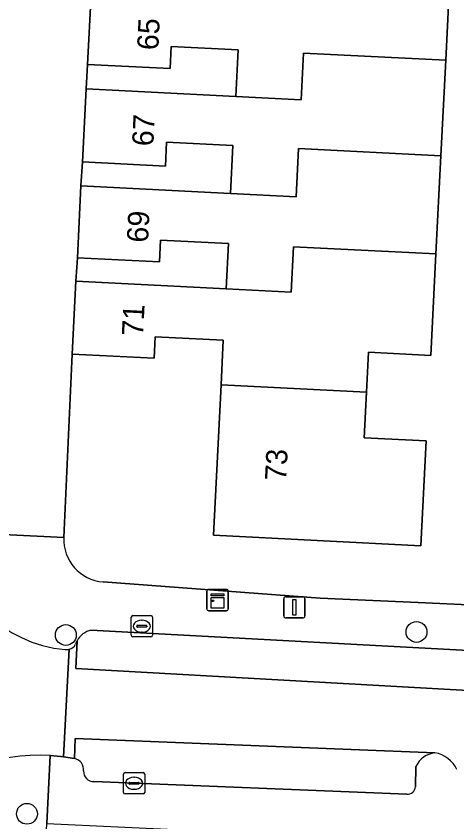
# Model space of a CAD drawing. Extents: x 162989 to 165008, y 383432 to 384338.
# Drawn here: x 164713.62 to 164734.32, y 383668.05 to 383705.86 of the extents above; entities that cross this region are included whole.
import ezdxf

# ---------------------------------------------------------------- set-up
doc = ezdxf.new("R2010")
doc.units = 0
for name, color, linetype in [('IMGEO_Boom', 7, 'Continuous'), ('IMGEO_Erf', 7, 'Continuous'), ('IMGEO_Kast', 7, 'Continuous'), ('IMGEO_Kolk', 7, 'Continuous'), ('IMGEO_Lichtmast', 7, 'Continuous'), ('IMGEO_Muur', 7, 'Continuous'), ('IMGEO_Pand', 7, 'Continuous'), ('IMGEO_Pand_nummerreeks', 7, 'Continuous'), ('IMGEO_Parkeervlak_open', 7, 'Continuous'), ('IMGEO_Rijbaan_lokaal_open', 7, 'Continuous'), ('IMGEO_Voetpad_open', 7, 'Continuous')]:
    doc.layers.add(name, color=color, linetype=linetype)

msp = doc.modelspace()

# ---------------------------------------------------------------- linework, layer by layer
at = {"layer": 'IMGEO_Boom'}
for centre in [(164715.956, 383676.821), (164732.425, 383676.963), (164714.129, 383668.431)]:
    msp.add_circle(centre, 0.489, dxfattribs=at)
at = {"layer": 'IMGEO_Erf'}
for points in [[(164717.712, 383679.309), (164727.9, 383678.547), (164732.497, 383678.338), (164738.919, 383678.045), (164739.214, 383683.898), (164738.463, 383683.935), (164738.641, 383687.466), (164742.453, 383687.274), (164743.517, 383707.111), (164744.733, 383707.042), (164745.109, 383713.632), (164749.991, 383713.353), (164751.689, 383746.003)], [(164734.024, 383708.296), (164733.796, 383703.785), (164733.57, 383699.31), (164733.338, 383694.702), (164733.097, 383689.939), (164730.168, 383690.086), (164730.073, 383688.211), (164729.965, 383686.076), (164732.88, 383685.929), (164732.632, 383681.011), (164722.89, 383681.503), (164723.246, 383688.558), (164723.352, 383690.653), (164720.155, 383690.815), (164720.104, 383689.806), (164716.256, 383690.001), (164715.857, 383681.397)]]:
    msp.add_lwpolyline(points, dxfattribs=at)
for points in [[(164716.913, 383702.441), (164723.944, 383702.086), (164724.054, 383704.279), (164720.903, 383704.438), (164720.85, 383703.394), (164716.979, 383703.589)], [(164716.666, 383697.89), (164723.689, 383697.536), (164723.803, 383699.795), (164720.687, 383699.952), (164720.63, 383698.825), (164716.74, 383699.021)], [(164716.429, 383693.421), (164723.487, 383693.065), (164723.594, 383695.189), (164720.402, 383695.35), (164720.35, 383694.327), (164716.496, 383694.522)]]:
    msp.add_lwpolyline(points, close=True, dxfattribs=at)
msp.add_arc((164717.862, 383681.31), 2.007, 177.5222, 265.7142, dxfattribs=at)
at = {"layer": 'IMGEO_Kast'}
for p, q in [((164722.583, 383678.034), (164722.583, 383678.875)), ((164722.583, 383678.875), (164722.583, 383678.034)), ((164722.658, 383678.959), (164723.499, 383678.959)), ((164723.499, 383678.959), (164722.658, 383678.959)), ((164723.583, 383678.884), (164723.583, 383678.043)), ((164723.583, 383678.043), (164723.583, 383678.884)), ((164723.508, 383677.959), (164722.667, 383677.959)), ((164722.667, 383677.959), (164723.508, 383677.959))]:
    msp.add_line(p, q, dxfattribs=at)
for points in [[(164722.778, 383678.749), (164723.378, 383678.749), (164723.378, 383678.664), (164722.778, 383678.664), (164722.778, 383678.749)], [(164722.778, 383678.574), (164723.378, 383678.574), (164723.378, 383678.085), (164722.778, 383678.085), (164722.778, 383678.574)]]:
    msp.add_lwpolyline(points, dxfattribs=at)
msp.add_circle((164722.862, 383678.423), 0.0377, dxfattribs=at)
for centre, start, end in [((164722.661, 383678.881), 92.4484, 184.2845), ((164722.661, 383678.881), 92.4484, 184.2845), ((164723.505, 383678.881), 2.4484, 94.2845), ((164723.505, 383678.881), 2.4484, 94.2845), ((164722.661, 383678.037), 182.4484, 274.2845), ((164722.661, 383678.037), 182.4484, 274.2845), ((164723.505, 383678.037), 272.4484, 4.2845), ((164723.505, 383678.037), 272.4484, 4.2845)]:
    msp.add_arc(centre, 0.0779, start, end, dxfattribs=at)
at = {"layer": 'IMGEO_Kolk'}
for p, q in [((164719.025, 383676.805), (164719.025, 383677.657)), ((164719.1, 383677.731), (164719.952, 383677.731)), ((164719.513, 383677.511), (164719.538, 383677.511)), ((164720.026, 383677.657), (164720.026, 383676.805)), ((164719.284, 383677.225), (164719.284, 383677.237)), ((164719.722, 383677.188), (164719.324, 383677.188)), ((164719.327, 383677.274), (164719.725, 383677.274)), ((164719.768, 383677.237), (164719.768, 383677.225)), ((164719.536, 383676.951), (164719.511, 383676.951)), ((164719.952, 383676.731), (164719.1, 383676.731)), ((164718.735, 383670.363), (164719.587, 383670.363)), ((164718.66, 383669.437), (164718.66, 383670.289)), ((164719.148, 383670.143), (164719.173, 383670.143)), ((164719.661, 383670.289), (164719.661, 383669.437)), ((164718.919, 383669.857), (164718.919, 383669.869)), ((164719.357, 383669.82), (164718.959, 383669.82)), ((164718.962, 383669.906), (164719.36, 383669.906)), ((164719.171, 383669.583), (164719.146, 383669.583)), ((164719.403, 383669.869), (164719.403, 383669.857)), ((164719.587, 383669.363), (164718.735, 383669.363))]:
    msp.add_line(p, q, dxfattribs=at)
for points in [[(164719.025, 383676.805), (164719.025, 383677.657)], [(164719.1, 383677.731), (164719.952, 383677.731)], [(164720.026, 383677.657), (164720.026, 383676.805)], [(164719.952, 383676.731), (164719.1, 383676.731)], [(164718.735, 383670.363), (164719.587, 383670.363)], [(164718.66, 383669.437), (164718.66, 383670.289)], [(164719.661, 383670.289), (164719.661, 383669.437)], [(164719.587, 383669.363), (164718.735, 383669.363)]]:
    msp.add_lwpolyline(points, dxfattribs=at)
for centre, radius, start, end in [((164719.102, 383677.655), 0.0765, 91.552, 178.448), ((164719.102, 383677.655), 0.0765, 91.552, 178.448), ((164719.95, 383677.655), 0.0765, 1.552, 88.448), ((164719.95, 383677.655), 0.0765, 1.552, 88.448), ((164719.324, 383677.234), 0.0403, 85.8775, 175.7526), ((164719.321, 383677.224), 0.0366, 178.938, 274.7102), ((164719.725, 383677.231), 0.043, 264.8664, 352.4533), ((164719.729, 383677.236), 0.0386, 1.7309, 96.639), ((164719.102, 383676.807), 0.0765, 181.552, 268.448), ((164719.102, 383676.807), 0.0765, 181.552, 268.448), ((164719.95, 383676.807), 0.0765, 271.552, 358.448), ((164719.95, 383676.807), 0.0765, 271.552, 358.448), ((164718.737, 383670.287), 0.0765, 91.552, 178.448), ((164718.737, 383670.287), 0.0765, 91.552, 178.448), ((164719.585, 383670.287), 0.0765, 1.552, 88.448), ((164719.585, 383670.287), 0.0765, 1.552, 88.448), ((164718.959, 383669.866), 0.0403, 85.8775, 175.7526), ((164718.956, 383669.856), 0.0366, 178.938, 274.7102), ((164719.36, 383669.863), 0.043, 264.8664, 352.4533), ((164719.364, 383669.868), 0.0386, 1.7309, 96.639), ((164718.737, 383669.439), 0.0765, 181.552, 268.448), ((164718.737, 383669.439), 0.0765, 181.552, 268.448), ((164719.585, 383669.439), 0.0765, 271.552, 358.448), ((164719.585, 383669.439), 0.0765, 271.552, 358.448)]:
    msp.add_arc(centre, radius, start, end, dxfattribs=at)
for centre, major_axis, ratio, start_param, end_param in [((164719.512, 383677.231), (-0.387, 0.002), 0.722429, 4.712389, 7.853982), ((164719.537, 383677.231), (-0.39, 0.002), 0.717154, 1.570796, 4.712389), ((164719.147, 383669.863), (-0.387, 0.002), 0.722429, 4.712389, 7.853982), ((164719.172, 383669.863), (-0.39, 0.002), 0.717154, 1.570796, 4.712389)]:
    msp.add_ellipse(centre, major_axis=major_axis, ratio=ratio, start_param=start_param, end_param=end_param, dxfattribs=at)
at = {"layer": 'IMGEO_Lichtmast'}
for p, q in [((164726.192, 383677.718), (164726.192, 383678.518)), ((164726.192, 383678.518), (164726.192, 383677.718)), ((164726.292, 383678.618), (164727.082, 383678.618)), ((164727.082, 383678.618), (164726.292, 383678.618)), ((164727.182, 383678.518), (164727.182, 383677.718)), ((164727.182, 383677.718), (164727.182, 383678.518)), ((164727.082, 383677.618), (164726.292, 383677.618)), ((164726.292, 383677.618), (164727.082, 383677.618))]:
    msp.add_line(p, q, dxfattribs=at)
msp.add_lwpolyline([(164726.612, 383678.493), (164726.762, 383678.493), (164726.762, 383677.743), (164726.612, 383677.743), (164726.612, 383678.493)], dxfattribs=at)
for centre, start, end in [((164726.292, 383678.518), 90, 180), ((164726.292, 383678.518), 90, 180), ((164727.082, 383678.518), 0, 90), ((164727.082, 383678.518), 360, 90), ((164726.292, 383677.718), 180, 270), ((164726.292, 383677.718), 180, 270), ((164727.082, 383677.718), 270, 0), ((164727.082, 383677.718), 270, 0)]:
    msp.add_arc(centre, 0.1, start, end, dxfattribs=at)
at = {"layer": 'IMGEO_Muur'}
msp.add_lwpolyline([(164732.497, 383678.338), (164738.919, 383678.045)], dxfattribs=at)
at = {"layer": 'IMGEO_Pand'}
for points in [[(164734.024, 383708.296), (164727.304, 383708.678), (164724.284, 383708.83), (164724.168, 383706.532), (164720.14, 383706.735), (164717.145, 383706.886), (164716.979, 383703.589), (164720.85, 383703.394), (164720.903, 383704.438), (164724.054, 383704.279), (164723.944, 383702.086), (164727.002, 383701.931), (164727.114, 383704.125), (164733.796, 383703.785)], [(164733.57, 383699.31), (164733.796, 383703.785), (164727.114, 383704.125), (164727.002, 383701.931), (164723.944, 383702.086), (164716.913, 383702.441), (164716.74, 383699.021), (164720.63, 383698.825), (164720.687, 383699.952), (164723.803, 383699.795), (164723.689, 383697.536), (164726.772, 383697.379), (164726.886, 383699.642)], [(164733.57, 383699.31), (164726.886, 383699.642), (164726.772, 383697.379), (164723.689, 383697.536), (164716.666, 383697.89), (164716.496, 383694.522), (164720.35, 383694.327), (164720.402, 383695.35), (164723.594, 383695.189), (164723.487, 383693.065), (164726.545, 383692.911), (164726.653, 383695.037), (164733.338, 383694.702)], [(164730.073, 383688.211), (164730.168, 383690.086), (164733.097, 383689.939), (164733.338, 383694.702), (164726.653, 383695.037), (164726.545, 383692.911), (164723.487, 383693.065), (164716.429, 383693.421), (164716.256, 383690.001), (164720.104, 383689.806), (164720.155, 383690.815), (164723.352, 383690.653), (164723.246, 383688.558)], [(164730.073, 383688.211), (164723.246, 383688.558), (164722.89, 383681.503), (164732.632, 383681.011), (164732.88, 383685.929), (164729.965, 383686.076)]]:
    msp.add_lwpolyline(points, close=True, dxfattribs=at)
at = {"layer": 'IMGEO_Parkeervlak_open'}
for points in [[(164738.055, 383675.923), (164717.137, 383677.05)], [(164716.485, 383676.55), (164716.422, 383675.25), (164738.755, 383673.998), (164738.841, 383676.566)], [(164733.284, 383671.292), (164716.396, 383671.964), (164716.363, 383671.031)], [(164732.372, 383669.703), (164732.393, 383670.653)], [(164717.271, 383669.939), (164731.971, 383669.354)]]:
    msp.add_lwpolyline(points, dxfattribs=at)
for centre, radius, start, end in [((164717.37, 383676.071), 1.006, 103.3871, 151.5801), ((164733.431, 383670.146), 1.155, 97.3232, 153.9709), ((164716.25, 383670.498), 0.545, 353.9345, 78.0164), ((164717.254, 383670.402), 0.464, 175.3555, 272.0725), ((164732.012, 383669.712), 0.36, 263.5249, 358.5428)]:
    msp.add_arc(centre, radius, start, end, dxfattribs=at)
at = {"layer": 'IMGEO_Rijbaan_lokaal_open'}
for points in [[(164747.135, 383676.112), (164738.841, 383676.566), (164738.755, 383673.998), (164716.422, 383675.25), (164716.485, 383676.55)], [(164715.22, 383671.164), (164715.724, 383671.122), (164715.841, 383671.105), (164716.107, 383676.149)], [(164716.107, 383676.149), (164715.841, 383671.105), (164716.363, 383671.031), (164716.396, 383671.964), (164733.284, 383671.292)]]:
    msp.add_lwpolyline(points, dxfattribs=at)
for centre, radius, start, end in [((164716.449, 383682.09), 5.977, 184.0816, 264.9887), ((164715.981, 383676.631), 0.498, 284.6371, 330.1736), ((164717.337, 383676.084), 0.971, 151.3038, 162.0508), ((164715.983, 383676.613), 0.48, 263.3051, 284.9566), ((164714.703, 383662.02), 9.159, 86.7672, 133.6024), ((164733.053, 383669.905), 1.406, 25.4741, 80.5392)]:
    msp.add_arc(centre, radius, start, end, dxfattribs=at)
at = {"layer": 'IMGEO_Voetpad_open'}
for points in [[(164710.487, 383681.665), (164715.857, 383681.397), (164716.256, 383690.001), (164716.429, 383693.421), (164716.496, 383694.522), (164716.666, 383697.89), (164716.74, 383699.021), (164716.913, 383702.441), (164716.979, 383703.589), (164717.145, 383706.886), (164720.14, 383706.735), (164720.321, 383710.114), (164720.497, 383713.601), (164720.563, 383714.722), (164720.729, 383718.016), (164720.769, 383719.187), (164720.946, 383722.677)], [(164715.857, 383681.397), (164710.487, 383681.665)], [(164738.919, 383678.045), (164732.497, 383678.338), (164727.9, 383678.547), (164717.712, 383679.309)], [(164717.137, 383677.05), (164738.055, 383675.923)], [(164708.387, 383668.652), (164707.833, 383667.972), (164710.657, 383665.656), (164710.727, 383667.17), (164714.823, 383666.98), (164715.023, 383666.971), (164715.07, 383667.97), (164715.22, 383671.164)], [(164716.363, 383671.031), (164715.841, 383671.105), (164715.724, 383671.122), (164715.22, 383671.164), (164715.07, 383667.97), (164721.735, 383667.669), (164724.504, 383667.534), (164727.542, 383667.386), (164730.58, 383667.237), (164733.598, 383667.09), (164735.026, 383667.079), (164762.468, 383665.773), (164762.322, 383662.253), (164781.25, 383661.28), (164780.953, 383666.002), (164774.625, 383668.132)], [(164732.393, 383670.653), (164732.372, 383669.703)], [(164731.971, 383669.354), (164717.271, 383669.939)]]:
    msp.add_lwpolyline(points, dxfattribs=at)
for centre, radius, start, end in [((164716.449, 383682.09), 5.977, 184.0816, 264.9887), ((164717.862, 383681.31), 2.007, 177.5222, 265.7142), ((164717.37, 383676.071), 1.006, 103.3871, 151.5801), ((164715.981, 383676.631), 0.498, 284.6371, 330.1736), ((164717.337, 383676.084), 0.971, 151.3038, 162.0508), ((164715.983, 383676.613), 0.48, 263.3051, 284.9566), ((164714.703, 383662.02), 9.159, 86.7672, 133.6024), ((164733.431, 383670.146), 1.155, 97.3232, 153.9709), ((164733.053, 383669.905), 1.406, 25.4741, 80.5392), ((164716.25, 383670.498), 0.545, 353.9345, 78.0164), ((164717.254, 383670.402), 0.464, 175.3555, 272.0725), ((164732.012, 383669.712), 0.36, 263.5249, 358.5428)]:
    msp.add_arc(centre, radius, start, end, dxfattribs=at)

# ---------------------------------------------------------------- texts
at = {"layer": 'IMGEO_Pand_nummerreeks'}
for s, rotation, p in [('65', 87.1177, (164720.296, 383704.248)), ('67', 87.1042, (164720.061, 383699.739)), ('69', 87.1104, (164719.815, 383695.215)), ('71', 87.1042, (164719.582, 383690.832)), ('73', 87.1095, (164726.302, 383684.039))]:
    msp.add_text(s, height=1, rotation=rotation, dxfattribs=at).set_placement(p)

doc.saveas('drawing.dxf')
